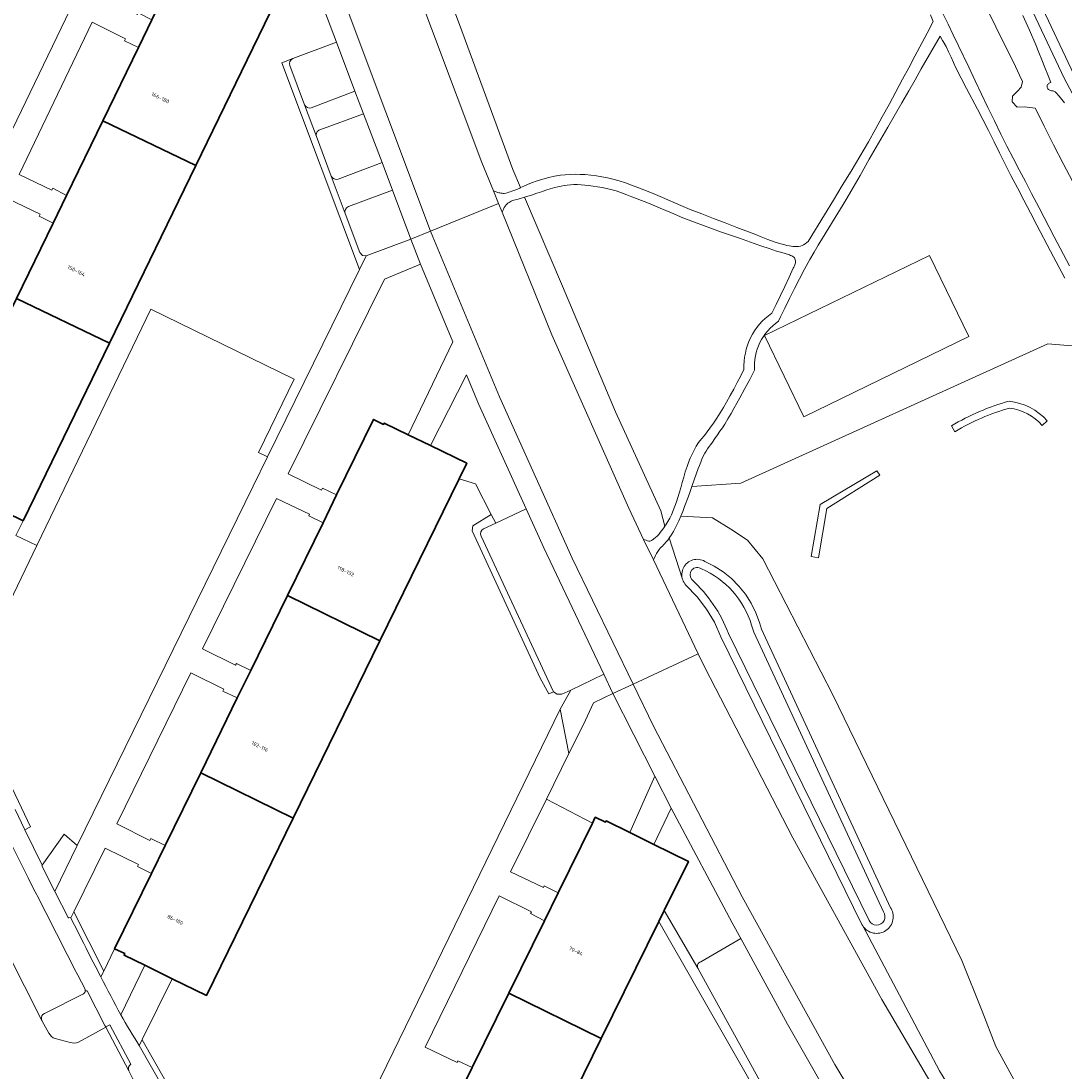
# Model space of a CAD drawing. Header units: metres. Extents: x 197700 to 204338, y 317132 to 325229.
# Tile 911 of 1056: x 203596 to 203696, y 319523 to 319624. Entities that reach past the tile are written whole.
import ezdxf
from ezdxf.enums import TextEntityAlignment as Align

# ---------------------------------------------------------------- set-up
doc = ezdxf.new("R2010")
doc.units = ezdxf.units.M
for name, color, linetype, lineweight in [('B-WE-GR-BEPLANTING_CULTUUR_BODEMBEDEKKER-GV', 90, 'Continuous', 18), ('B-WE-GR-BEPLANTING_CULTUUR_HEESTERS-GV', 90, 'Continuous', 18), ('B-WE-GR-GRAS-GV', 60, 'Continuous', 13), ('B-WE-OG-BEBOUWING-GV', 7, 'Continuous', 35), ('B-WE-OG-BEBOUWING-T18', 10, 'Continuous', 18), ('B-WE-OG-TERREIN_CULTUURSCHEIDING-GV', 7, 'Continuous', 18), ('B-WE-OG-WATER_GREPPEL-GV', 160, 'Continuous', 18), ('B-WE-OG-WATER_MEER-GV', 140, 'Continuous', 18), ('B-WE-OG-WATER_SLOOT-GV', 120, 'Continuous', 18), ('B-WE-VH-ONVERHARD-GV', 252, 'Continuous', 18), ('B-WE-VH-VERHARDING_ASFALT-GV', 252, 'Continuous', 18), ('B-WE-VH-VERHARDING_BETONSTRAATSTEEN-GV', 252, 'Continuous', 18), ('B-WE-VH-VERHARDING_OPEN-GV', 252, 'Continuous', 18), ('B-WE-VH-VERHARDING_TEGEL-GV', 252, 'Continuous', 18), ('B-WE-VH-VERHARDING_TEGEL_RUBBER-GV', 252, 'Continuous', 18)]:
    doc.layers.add(name, color=color, linetype=linetype, lineweight=lineweight)
doc.styles.add('NLCS-ISO-M200-T18', font='NLCS-ISO.ttf', dxfattribs={"height": 0.36})

msp = doc.modelspace()

# ---------------------------------------------------------------- linework, layer by layer
at = {"layer": 'B-WE-GR-BEPLANTING_CULTUUR_BODEMBEDEKKER-GV'}
for points in [[(203629.171, 319614.611), (203628.343, 319616.799), (203624.153, 319615.192)], [(203623.514, 319615.486), (203624.646, 319612.443)], [(203624.969, 319613.076), (203629.171, 319614.611)], [(203627.717, 319605.715), (203631.935, 319607.305), (203630.937, 319609.944), (203626.742, 319608.365)], [(203626.064, 319608.647), (203627.413, 319605.05)], [(203590.709, 319558.484), (203597.808, 319573.197), (203595.814, 319574.157), (203596.51, 319575.588), (203593.233, 319577.166), (203587.623, 319565.743), (203587.575, 319565.722), (203589.266, 319561.769)], [(203661.506, 319533.286), (203665.351, 319535.503), (203664.525, 319537.012), (203658.665, 319548.028), (203657.011, 319544.549), (203660.327, 319542.919), (203658.017, 319538.218), (203661.23, 319532.68)], [(203608.179, 319532.956), (203606.187, 319533.931), (203606.253, 319534.066), (203605.283, 319534.541), (203604.236, 319532.401), (203603.961, 319531.838)], [(203605.877, 319528.193), (203608.179, 319532.956)]]:
    msp.add_lwpolyline(points, dxfattribs=at)
for points in [[(203624.153, 319615.192, -0.4039317), (203623.514, 319615.486)], [(203624.646, 319612.443, -0.4247928), (203624.969, 319613.076)], [(203626.742, 319608.365, -0.3980728), (203626.064, 319608.647)], [(203627.413, 319605.05, -0.4035075), (203627.717, 319605.715)], [(203661.23, 319532.68, -0.4546599), (203661.506, 319533.286)], [(203603.961, 319531.838, 0.0029184), (203605.877, 319528.193)]]:
    msp.add_lwpolyline(points, format="xyb", dxfattribs=at)
for points in [[(203641.849, 319575.348), (203644.775, 319576.724), (203640.198, 319586.81), (203639.046, 319589.577), (203635.573, 319582.798), (203639.064, 319581.094), (203638.339, 319579.612), (203639.92, 319579.121), (203641.416, 319576.195)], [(203653.08, 319559.007), (203651.228, 319558.113), (203650.255, 319556.034), (203648.851, 319553.255), (203646.705, 319548.894), (203651.115, 319546.575), (203651.398, 319547.151), (203652.367, 319546.675), (203652.429, 319546.8), (203654.695, 319545.687), (203657.103, 319551.092)]]:
    msp.add_lwpolyline(points, close=True, dxfattribs=at)
at = {"layer": 'B-WE-GR-BEPLANTING_CULTUUR_HEESTERS-GV'}
for points in [[(203622.379, 319619.911), (203621.342, 319619.521), (203628.788, 319599.689), (203629.425, 319600.986), (203629.069, 319601.037), (203628.823, 319601.3), (203627.413, 319605.05), (203626.064, 319608.647)], [(203626.064, 319608.647), (203624.646, 319612.443), (203623.514, 319615.486), (203622.088, 319619.246)], [(203694.267, 319584.732), (203694.753, 319585.164)], [(203685.558, 319584.687), (203685.894, 319584.131)], [(203640.685, 319574.801), (203641.849, 319575.348), (203641.416, 319576.195), (203639.648, 319575.106), (203639.579, 319574.629), (203646.109, 319560.473), (203646.925, 319558.975), (203647.376, 319559.184), (203640.441, 319574.115)], [(203595.736, 319547.887), (203596.683, 319545.946), (203597.221, 319546.215), (203591.956, 319557.304), (203591.588, 319556.54)], [(203603.961, 319531.838), (203604.236, 319532.401), (203601.359, 319538.073), (203601.082, 319537.514)], [(203661.23, 319532.68), (203658.017, 319538.218), (203657.493, 319537.152), (203671.566, 319512.56), (203672.076, 319511.668)], [(203674.626, 319510.913), (203676.322, 319511.905), (203675.812, 319512.765), (203673.836, 319511.609), (203673.45, 319511.55), (203673.118, 319511.753), (203672.836, 319512.229), (203667.526, 319521.212), (203661.273, 319532.606), (203661.251, 319532.64), (203661.23, 319532.68)], [(203602.298, 319530.225), (203598.544, 319528.331)], [(203601.809, 319525.573), (203604.442, 319527.007), (203604.427, 319527.035), (203604.354, 319527.174), (203602.647, 319530.487), (203602.474, 319530.484)], [(203598.286, 319527.772), (203598.335, 319527.605), (203598.975, 319526.43)], [(203599.574, 319525.917), (203601.022, 319525.532)]]:
    msp.add_lwpolyline(points, dxfattribs=at)
for points in [[(203622.088, 319619.246, -0.4102706), (203622.379, 319619.911)], [(203691.09, 319587.051, 0.0702808), (203685.558, 319584.687)], [(203685.894, 319584.131, -0.068673), (203691.139, 319586.391)], [(203694.753, 319585.164, 0.1868095), (203691.09, 319587.051)], [(203691.139, 319586.391, -0.1809061), (203694.267, 319584.732)], [(203640.441, 319574.115, -0.4109392), (203640.685, 319574.801)], [(203601.082, 319537.514, 0.0044942), (203603.961, 319531.838)], [(203602.474, 319530.484, -0.2550966), (203602.298, 319530.225)], [(203598.544, 319528.331, 0.3566738), (203598.286, 319527.772)], [(203598.975, 319526.43, 0.175906), (203599.574, 319525.917)], [(203601.022, 319525.532, 0.1539282), (203601.809, 319525.573)]]:
    msp.add_lwpolyline(points, format="xyb", dxfattribs=at)
for points in [[(203672.089, 319572.169), (203672.798, 319572.042), (203673.623, 319576.747), (203678.683, 319579.974), (203678.403, 319580.386), (203672.973, 319577.135)], [(203607.653, 319525.261), (203617.375, 319508.193), (203617.811, 319508.438), (203607.92, 319525.802)]]:
    msp.add_lwpolyline(points, close=True, dxfattribs=at)
at = {"layer": 'B-WE-GR-GRAS-GV'}
for points in [[(203679.674, 319655.736), (203697.289, 319618.393), (203705.053, 319603.834), (203733.629, 319551.41), (203742.306, 319536.525), (203770.229, 319491.217), (203777.732, 319479.531), (203803.764, 319439.773), (203811.332, 319427.891), (203813.093, 319424.953), (203812.284, 319424.451), (203810.427, 319427.546), (203802.859, 319439.428), (203776.828, 319479.187), (203769.325, 319490.873), (203741.402, 319536.181), (203732.724, 319551.066), (203704.148, 319603.49), (203696.385, 319618.049), (203678.769, 319655.392)], [(203697.197, 319608.086), (203696.269, 319609.867), (203695.352, 319611.652), (203694.45, 319613.446), (203693.853, 319614.665), (203693.608, 319615.173), (203692.573, 319615.278), (203691.878, 319615.248), (203691.377, 319615.778), (203691.406, 319616.299), (203691.891, 319616.792), (203692.261, 319617.178), (203692.387, 319617.726), (203692.093, 319618.34), (203691.501, 319619.562), (203690.665, 319621.262), (203689.824, 319622.959), (203688.977, 319624.654)], [(203684.727, 319624.235), (203685.237, 319623.209), (203685.741, 319622.179), (203686.239, 319621.147), (203687.233, 319619.082), (203687.848, 319617.796), (203689.067, 319615.219), (203689.682, 319613.934), (203690.311, 319612.655), (203690.888, 319611.515), (203691.474, 319610.379), (203692.066, 319609.246), (203692.66, 319608.114), (203693.252, 319606.981), (203693.976, 319605.591), (203695.427, 319602.813), (203696.881, 319600.037)], [(203692.413, 319624.049), (203693.038, 319622.639), (203693.644, 319621.222), (203693.939, 319620.506), (203694.229, 319619.788), (203694.515, 319619.068), (203694.8, 319618.347), (203695.085, 319617.634), (203695.014, 319617.59), (203694.947, 319617.554), (203694.883, 319617.517), (203694.826, 319617.475), (203694.784, 319617.423), (203694.759, 319617.37), (203694.741, 319617.31), (203694.73, 319617.247), (203694.728, 319617.185), (203694.736, 319617.13), (203694.764, 319617.07), (203694.811, 319617.015), (203694.869, 319616.964), (203694.933, 319616.919), (203694.996, 319616.881), (203695.068, 319616.851), (203695.147, 319616.834), (203695.229, 319616.821), (203695.309, 319616.807), (203695.384, 319616.782), (203695.503, 319616.713), (203695.611, 319616.622), (203695.712, 319616.52), (203695.809, 319616.413), (203695.907, 319616.309), (203696.403, 319615.685)]]:
    msp.add_lwpolyline(points, dxfattribs=at)
at = {"layer": 'B-WE-OG-BEBOUWING-GV'}
for points in [[(203620.764, 319625.466), (203621.357, 319626.685), (203618.216, 319628.215), (203615.71, 319629.436), (203613.432, 319630.546), (203613.371, 319630.42), (203612.39, 319630.898), (203608.861, 319623.631), (203607.568, 319620.968), (203604.158, 319613.946), (203613.075, 319609.653)], [(203595.884, 319596.91), (203604.793, 319592.621), (203613.075, 319609.653), (203604.158, 319613.946), (203600.675, 319606.776), (203599.383, 319604.114)], [(203604.793, 319592.621), (203595.884, 319596.91), (203592.498, 319589.938), (203591.224, 319587.314), (203587.683, 319580.023), (203588.618, 319579.541), (203588.579, 319579.407), (203590.694, 319578.389), (203593.233, 319577.166), (203596.51, 319575.588)], [(203621.865, 319568.427), (203630.74, 319564.084), (203638.339, 319579.612), (203639.064, 319581.094), (203635.573, 319582.798), (203633.452, 319583.833), (203631.152, 319584.956), (203631.089, 319584.827), (203630.124, 319585.304), (203626.581, 319578.063), (203625.278, 319575.401)], [(203630.74, 319564.084), (203621.865, 319568.427), (203618.344, 319561.23), (203617.051, 319558.59), (203613.541, 319551.416), (203622.415, 319547.073)], [(203622.415, 319547.073), (203613.541, 319551.416), (203610.122, 319544.43), (203608.812, 319541.752), (203605.283, 319534.541), (203606.253, 319534.066), (203606.187, 319533.931), (203608.179, 319532.956), (203610.815, 319531.666), (203614.091, 319530.063)], [(203643.101, 319530.284), (203651.973, 319525.92), (203657.493, 319537.152), (203658.017, 319538.218), (203660.327, 319542.919), (203657.011, 319544.549), (203654.695, 319545.687), (203652.429, 319546.8), (203652.367, 319546.675), (203651.398, 319547.151), (203651.115, 319546.575), (203647.829, 319539.896), (203646.509, 319537.212)], [(203651.973, 319525.92), (203643.101, 319530.284), (203639.59, 319523.146), (203638.283, 319520.488), (203634.742, 319513.29), (203643.62, 319508.922)]]:
    msp.add_lwpolyline(points, close=True, dxfattribs=at)
at = {"layer": 'B-WE-OG-TERREIN_CULTUURSCHEIDING-GV'}
for points in [[(203602.169, 319712.025), (203640.517, 319609.956), (203641.625, 319607.229), (203641.729, 319607.191), (203641.935, 319607.113), (203642.039, 319607.078), (203642.145, 319607.05), (203642.246, 319607.028), (203642.349, 319607.01), (203642.453, 319606.996), (203642.556, 319606.988), (203642.658, 319606.988), (203642.807, 319607.006), (203642.954, 319607.044), (203643.1, 319607.094), (203643.245, 319607.148), (203643.39, 319607.199), (203643.775, 319607.34), (203644.153, 319607.502), (203644.23, 319607.537), (203643.49, 319609.27), (203638.383, 319623.186), (203628.875, 319648.325)], [(203583.55, 319588.456), (203604.413, 319631.699), (203601.178, 319633.26), (203609.591, 319650.698), (203602.544, 319669.456), (203595.819, 319655.766)], [(203628.875, 319648.325), (203638.383, 319623.186), (203643.49, 319609.27), (203644.23, 319607.537)], [(203688.977, 319624.654), (203689.824, 319622.959), (203690.665, 319621.262), (203691.501, 319619.562), (203692.093, 319618.34), (203692.387, 319617.726), (203692.261, 319617.178), (203691.891, 319616.792), (203691.406, 319616.299), (203691.377, 319615.778), (203691.878, 319615.248), (203692.573, 319615.278), (203693.608, 319615.173), (203693.853, 319614.665), (203694.45, 319613.446), (203695.352, 319611.652), (203696.269, 319609.867), (203697.197, 319608.086)], [(203644.23, 319607.537), (203644.528, 319607.673), (203644.904, 319607.84), (203645.286, 319607.989), (203645.828, 319608.175), (203646.376, 319608.349), (203646.929, 319608.503), (203647.487, 319608.631), (203648.049, 319608.725), (203648.521, 319608.776), (203648.997, 319608.805), (203649.476, 319608.814), (203649.954, 319608.807), (203650.429, 319608.784), (203650.965, 319608.739), (203651.501, 319608.671), (203652.035, 319608.582), (203652.565, 319608.476), (203653.09, 319608.354), (203653.692, 319608.185), (203654.286, 319607.986), (203654.875, 319607.768), (203655.461, 319607.54), (203656.047, 319607.315), (203656.946, 319606.961), (203657.838, 319606.589), (203659.614, 319605.826), (203660.507, 319605.456), (203661.619, 319605.013), (203662.735, 319604.579), (203663.853, 319604.15), (203664.972, 319603.726), (203666.093, 319603.305), (203666.708, 319603.065), (203667.322, 319602.818), (203667.937, 319602.576), (203668.558, 319602.353), (203669.188, 319602.162), (203669.584, 319602.051), (203669.783, 319601.999), (203669.983, 319601.955), (203670.184, 319601.924), (203670.361, 319601.903), (203670.541, 319601.886), (203670.721, 319601.877), (203670.897, 319601.885), (203671.066, 319601.915), (203671.226, 319601.974), (203671.38, 319602.059), (203671.529, 319602.158), (203671.678, 319602.261), (203671.829, 319602.356), (203673.388, 319604.944), (203674.234, 319606.341), (203675.085, 319607.736), (203675.932, 319609.132), (203676.77, 319610.534), (203677.592, 319611.945), (203678.265, 319613.133), (203678.927, 319614.328), (203679.582, 319615.526), (203680.233, 319616.727), (203680.881, 319617.929), (203681.472, 319619.032), (203682.059, 319620.138), (203683.226, 319622.352), (203683.811, 319623.459), (203683.538, 319624.118)], [(203696.403, 319615.685), (203695.907, 319616.309), (203695.809, 319616.413), (203695.712, 319616.52), (203695.611, 319616.622), (203695.503, 319616.713), (203695.384, 319616.782), (203695.309, 319616.807), (203695.229, 319616.821), (203695.147, 319616.834), (203695.068, 319616.851), (203694.996, 319616.881), (203694.933, 319616.919), (203694.869, 319616.964), (203694.811, 319617.015), (203694.764, 319617.07), (203694.736, 319617.13), (203694.728, 319617.185), (203694.73, 319617.247), (203694.741, 319617.31), (203694.759, 319617.37), (203694.784, 319617.423), (203694.826, 319617.475), (203694.883, 319617.517), (203694.947, 319617.554), (203695.014, 319617.59), (203695.085, 319617.634), (203694.8, 319618.347), (203694.515, 319619.068), (203694.229, 319619.788), (203693.939, 319620.506), (203693.644, 319621.222), (203693.038, 319622.639), (203692.413, 319624.049)], [(203696.444, 319598.867), (203695.077, 319601.447), (203693.767, 319603.933), (203693.139, 319605.127), (203692.512, 319606.322), (203691.889, 319607.518), (203691.27, 319608.717), (203690.725, 319609.788), (203690.185, 319610.861), (203689.647, 319611.935), (203689.108, 319613.008), (203688.563, 319614.079), (203688.048, 319615.07), (203687.004, 319617.045), (203686.488, 319618.036), (203685.986, 319619.033), (203685.748, 319619.541), (203685.52, 319620.055), (203685.29, 319620.567), (203685.046, 319621.072), (203684.776, 319621.562), (203684.716, 319621.661), (203684.468, 319622.055), (203682.67, 319618.917), (203682.07, 319617.871), (203681.469, 319616.826), (203680.798, 319615.665), (203679.45, 319613.347), (203678.777, 319612.187), (203678.109, 319611.025), (203677.672, 319610.254), (203676.805, 319608.707), (203676.367, 319607.936), (203675.921, 319607.17), (203675.547, 319606.546), (203675.168, 319605.925), (203674.404, 319604.686), (203673.196, 319602.704), (203672.784, 319602.023), (203672.377, 319601.338), (203671.981, 319600.647), (203671.474, 319599.725), (203670.983, 319598.794), (203670.504, 319597.857), (203670.032, 319596.916), (203669.564, 319595.973), (203669.158, 319595.139), (203668.96, 319594.72)], [(203668.319, 319595.492), (203668.735, 319596.34), (203669.165, 319597.203), (203669.59, 319598.069), (203670.001, 319598.941), (203670.391, 319599.823), (203670.44, 319599.925), (203670.494, 319600.026), (203670.545, 319600.128), (203670.585, 319600.231), (203670.605, 319600.336), (203670.607, 319600.429), (203670.598, 319600.526), (203670.58, 319600.622), (203670.551, 319600.713), (203670.511, 319600.792), (203670.441, 319600.87), (203670.348, 319600.931), (203670.242, 319600.984), (203670.133, 319601.035), (203670.031, 319601.09), (203669.28, 319601.309), (203668.78, 319601.458), (203668.067, 319601.686), (203667.357, 319601.926), (203666.65, 319602.175), (203665.238, 319602.676), (203663.501, 319603.28), (203662.633, 319603.585), (203661.768, 319603.897), (203660.906, 319604.217), (203659.801, 319604.655), (203658.705, 319605.115), (203657.611, 319605.582), (203656.514, 319606.039), (203655.407, 319606.471), (203654.909, 319606.662), (203654.411, 319606.855), (203653.912, 319607.043), (203653.408, 319607.215), (203652.898, 319607.362), (203652.474, 319607.463), (203652.046, 319607.55), (203651.616, 319607.625), (203651.183, 319607.688), (203650.75, 319607.738), (203650.402, 319607.773), (203650.052, 319607.803), (203649.701, 319607.823), (203649.352, 319607.828), (203649.004, 319607.813), (203648.704, 319607.781), (203648.405, 319607.733), (203648.107, 319607.674), (203647.81, 319607.608), (203647.515, 319607.539), (203647.081, 319607.424), (203646.651, 319607.291), (203646.223, 319607.147), (203645.796, 319607.001), (203645.368, 319606.862), (203644.617, 319606.629)], [(203644.617, 319606.629), (203648.263, 319598.091), (203653.33, 319586.024), (203657.669, 319576.549), (203658.072, 319575.055), (203658.172, 319575.207), (203658.358, 319575.523), (203658.531, 319575.845), (203658.694, 319576.17), (203658.872, 319576.566), (203659.028, 319576.973), (203659.17, 319577.387), (203659.44, 319578.219), (203659.597, 319578.731), (203659.738, 319579.248), (203659.876, 319579.766), (203660.026, 319580.28), (203660.199, 319580.785), (203660.352, 319581.183), (203660.511, 319581.579), (203660.681, 319581.971), (203660.867, 319582.354), (203661.072, 319582.725), (203661.311, 319583.085), (203661.577, 319583.43), (203661.856, 319583.766), (203662.134, 319584.104), (203662.397, 319584.451), (203662.733, 319584.941), (203663.057, 319585.44), (203663.371, 319585.945), (203663.679, 319586.455), (203663.981, 319586.967), (203664.336, 319587.587), (203664.679, 319588.214), (203665.014, 319588.845), (203665.345, 319589.479), (203665.661, 319590.087)], [(203618.564, 319578.898), (203619.952, 319581.709), (203619.088, 319582.143), (203622.525, 319589.175), (203608.756, 319595.887), (203597.808, 319573.197), (203590.709, 319558.484)], [(203699.456, 319592.169), (203694.818, 319592.544), (203665.368, 319579.194), (203660.658, 319578.862), (203660.501, 319578.399), (203660.303, 319577.85), (203659.962, 319576.939), (203659.787, 319576.485), (203659.603, 319576.035), (203659.599, 319576.027), (203662.631, 319575.856), (203664.384, 319574.786), (203666.006, 319573.73), (203667.46, 319571.933), (203674.17, 319558.893), (203686.573, 319533.411), (203688.494, 319528.55), (203689.82, 319525.169), (203691.916, 319521.276), (203702.042, 319504.433)], [(203660.658, 319578.862), (203665.368, 319579.194), (203694.818, 319592.544), (203699.456, 319592.169)], [(203666.666, 319590.017), (203666.207, 319589.136), (203665.74, 319588.259), (203665.264, 319587.388), (203664.701, 319586.368), (203664.415, 319585.861), (203664.121, 319585.358), (203663.815, 319584.863), (203663.584, 319584.511), (203663.346, 319584.164), (203663.105, 319583.819), (203662.863, 319583.475), (203662.624, 319583.128), (203662.476, 319582.915), (203662.325, 319582.704), (203662.175, 319582.492), (203662.032, 319582.276), (203661.9, 319582.055), (203661.756, 319581.775), (203661.627, 319581.486), (203661.507, 319581.193), (203661.392, 319580.897), (203661.276, 319580.602), (203661.068, 319580.057), (203660.876, 319579.506), (203660.689, 319578.952), (203660.658, 319578.862)], [(203694.753, 319585.164), (203694.267, 319584.732)], [(203685.894, 319584.131), (203685.558, 319584.687)], [(203591.588, 319556.54), (203591.956, 319557.304), (203597.221, 319546.215), (203596.683, 319545.946), (203598.346, 319542.54), (203600.46, 319545.511), (203601.708, 319544.424), (203618.564, 319578.898)], [(203691.916, 319521.276), (203689.82, 319525.169), (203688.494, 319528.55), (203686.573, 319533.411), (203674.17, 319558.893), (203667.46, 319571.933), (203666.006, 319573.73), (203664.384, 319574.786), (203662.631, 319575.856), (203659.599, 319576.027), (203659.407, 319575.591), (203659.165, 319575.061), (203659.038, 319574.798), (203658.902, 319574.541), (203658.753, 319574.293), (203658.624, 319574.103), (203658.498, 319573.933), (203659.76, 319569.993), (203659.738, 319570.065), (203659.711, 319570.212), (203659.699, 319570.361), (203659.701, 319570.51), (203659.719, 319570.658), (203659.752, 319570.804), (203659.799, 319570.946), (203659.86, 319571.083), (203659.935, 319571.212), (203660.022, 319571.333), (203660.121, 319571.445), (203660.231, 319571.547), (203660.351, 319571.636), (203660.479, 319571.713), (203660.614, 319571.777), (203660.755, 319571.827), (203660.9, 319571.862), (203661.048, 319571.883), (203661.198, 319571.888), (203661.347, 319571.879), (203661.494, 319571.854), (203661.639, 319571.815), (203661.778, 319571.761), (203661.911, 319571.693), (203661.969, 319571.657), (203662.803, 319571.239), (203663.658, 319570.688), (203664.449, 319570.048), (203665.166, 319569.327), (203665.801, 319568.532), (203666.347, 319567.673), (203666.797, 319566.761), (203667.135, 319565.834), (203667.352, 319565.18), (203679.728, 319538.447), (203679.763, 319538.392), (203679.835, 319538.251), (203679.892, 319538.103), (203679.935, 319537.95), (203679.962, 319537.794), (203679.973, 319537.636), (203679.969, 319537.477), (203679.949, 319537.32), (203679.913, 319537.166), (203679.862, 319537.016), (203679.796, 319536.871), (203679.716, 319536.734), (203679.623, 319536.606), (203679.518, 319536.488), (203679.401, 319536.38), (203679.275, 319536.285), (203679.139, 319536.203), (203678.996, 319536.135), (203678.847, 319536.081), (203678.693, 319536.043), (203678.536, 319536.02), (203678.377, 319536.013), (203678.219, 319536.021), (203678.063, 319536.046), (203677.909, 319536.086), (203677.76, 319536.141), (203677.618, 319536.21), (203677.483, 319536.294), (203677.357, 319536.39), (203677.242, 319536.498), (203677.137, 319536.618), (203677.046, 319536.747), (203684.4, 319522.841), (203694.372, 319506.523)], [(203694.372, 319506.523), (203684.4, 319522.841), (203677.046, 319536.747), (203676.975, 319536.872), (203663.453, 319564.442), (203662.822, 319565.847), (203662.063, 319567.12), (203661.163, 319568.297), (203660.08, 319569.418), (203659.99, 319569.526), (203659.907, 319569.651), (203659.837, 319569.783), (203659.781, 319569.921), (203659.76, 319569.993), (203658.498, 319573.933), (203658.487, 319573.918), (203658.345, 319573.737), (203658.197, 319573.56), (203658.047, 319573.386), (203657.942, 319573.274), (203657.833, 319573.165), (203657.723, 319573.057), (203657.617, 319572.946), (203657.519, 319572.829), (203657.391, 319572.643), (203657.279, 319572.446), (203657.175, 319572.243), (203657.074, 319572.038), (203656.968, 319571.836), (203661.263, 319562.83), (203661.921, 319561.451), (203670.356, 319545.165), (203678.87, 319529.663), (203687.97, 319514.227)], [(203657.493, 319537.152), (203651.973, 319525.92), (203643.62, 319508.922), (203635.267, 319491.923), (203631.97, 319493.545), (203629.62, 319488.69), (203630.6, 319487.306), (203630.443, 319487.188), (203633.153, 319483.316), (203632.934, 319483.153), (203645.566, 319464.891), (203645.677, 319465.061), (203653.032, 319475.057), (203659.613, 319483.232), (203665.365, 319490.022), (203672.199, 319497.767), (203672.957, 319498.642), (203676.071, 319502.233), (203681.068, 319507.282), (203681.476, 319507.569), (203680.246, 319509.602), (203678.383, 319508.429), (203676.322, 319511.905), (203674.626, 319510.913)], [(203672.076, 319511.668), (203671.566, 319512.56), (203657.493, 319537.152)]]:
    msp.add_lwpolyline(points, dxfattribs=at)
for points in [[(203619.952, 319581.709), (203628.788, 319599.689), (203621.342, 319619.521), (203622.379, 319619.911), (203626.57, 319621.485), (203624.483, 319627.001), (203620.764, 319625.466), (203613.075, 319609.653), (203604.793, 319592.621), (203596.51, 319575.588), (203595.814, 319574.157), (203597.808, 319573.197), (203608.756, 319595.887), (203622.525, 319589.175), (203619.088, 319582.143)], [(203600.675, 319606.776), (203604.158, 319613.946), (203607.568, 319620.968), (203606.238, 319621.619), (203606.328, 319621.802), (203603.13, 319623.409), (203596.142, 319608.802), (203599.27, 319607.299), (203599.364, 319607.491)], [(203595.884, 319596.91), (203599.383, 319604.114), (203598.045, 319604.792), (203598.138, 319604.982), (203595.023, 319606.486), (203588.01, 319591.964), (203591.104, 319590.467), (203591.178, 319590.617), (203592.498, 319589.938)], [(203658.072, 319575.055), (203657.669, 319576.549), (203653.33, 319586.024), (203648.263, 319598.091), (203644.617, 319606.629), (203644.012, 319606.444), (203643.873, 319606.407), (203643.593, 319606.338), (203643.457, 319606.295), (203643.328, 319606.239), (203643.222, 319606.18), (203643.119, 319606.113), (203643.02, 319606.04), (203642.926, 319605.961), (203642.841, 319605.876), (203642.746, 319605.754), (203642.666, 319605.618), (203642.595, 319605.475), (203642.527, 319605.33), (203642.454, 319605.188), (203647.24, 319593.411), (203654.603, 319576.796), (203656.031, 319573.802), (203656.154, 319573.76), (203656.279, 319573.709), (203656.402, 319573.663), (203656.524, 319573.634), (203656.642, 319573.637), (203656.72, 319573.661), (203656.797, 319573.697), (203656.872, 319573.743), (203656.946, 319573.792), (203657.018, 319573.841), (203657.186, 319573.97), (203657.34, 319574.118), (203657.483, 319574.279), (203657.62, 319574.446), (203657.754, 319574.613), (203657.972, 319574.903)], [(203634.64, 319600.181), (203631.162, 319598.754), (203621.937, 319580.085), (203625.126, 319578.525), (203625.221, 319578.719), (203626.581, 319578.063), (203630.124, 319585.304), (203631.089, 319584.827), (203631.152, 319584.956), (203633.452, 319583.833), (203637.726, 319592.743)], [(203667.615, 319593.352), (203683.458, 319601.043), (203687.24, 319593.253), (203671.397, 319585.562)], [(203672.089, 319572.169), (203672.973, 319577.135), (203678.403, 319580.386), (203678.683, 319579.974), (203673.623, 319576.747), (203672.798, 319572.042)], [(203649.036, 319559.352), (203648.188, 319558.947), (203647.745, 319558.939), (203647.376, 319559.184), (203646.925, 319558.975), (203646.109, 319560.473), (203639.579, 319574.629), (203639.648, 319575.106), (203641.416, 319576.195), (203639.92, 319579.121), (203638.339, 319579.612), (203630.74, 319564.084), (203622.415, 319547.073), (203614.091, 319530.063), (203610.815, 319531.666), (203607.963, 319525.889), (203607.92, 319525.802), (203617.811, 319508.438), (203618.139, 319508.623), (203618.987, 319507.387), (203621.934, 319509.195), (203622.367, 319509.466), (203623.679, 319507.552), (203648.023, 319557.519)], [(203625.278, 319575.401), (203623.908, 319576.054), (203623.988, 319576.217), (203620.799, 319577.715), (203613.727, 319563.287), (203616.894, 319561.727), (203616.973, 319561.887), (203618.344, 319561.23), (203621.865, 319568.427)], [(203617.051, 319558.59), (203615.663, 319559.247), (203615.751, 319559.424), (203612.61, 319560.984), (203605.506, 319546.508), (203608.673, 319544.914), (203608.769, 319545.115), (203610.122, 319544.43), (203613.541, 319551.416)], [(203651.115, 319546.575), (203646.705, 319548.894), (203643.272, 319541.916), (203646.412, 319540.403), (203646.49, 319540.56), (203647.829, 319539.896)], [(203605.283, 319534.541), (203608.812, 319541.752), (203607.48, 319542.419), (203607.574, 319542.616), (203604.387, 319544.185), (203601.359, 319538.073), (203604.236, 319532.401)], [(203643.101, 319530.284), (203646.509, 319537.212), (203645.179, 319537.916), (203645.265, 319538.09), (203642.162, 319539.606), (203635.074, 319525.11), (203638.152, 319523.632), (203638.225, 319523.786), (203639.59, 319523.146)]]:
    msp.add_lwpolyline(points, close=True, dxfattribs=at)
for points in [[(203665.661, 319590.087, -0.2565326), (203668.319, 319595.492)], [(203668.96, 319594.72, 0.2662474), (203666.666, 319590.017)], [(203685.558, 319584.687, -0.0702808), (203691.09, 319587.051)], [(203691.139, 319586.391, 0.068673), (203685.894, 319584.131)], [(203691.09, 319587.051, -0.1868095), (203694.753, 319585.164)], [(203694.267, 319584.732, 0.1809061), (203691.139, 319586.391)]]:
    msp.add_lwpolyline(points, format="xyb", dxfattribs=at)
at = {"layer": 'B-WE-OG-WATER_GREPPEL-GV'}
msp.add_lwpolyline([(203678.769, 319655.392), (203696.385, 319618.049), (203704.148, 319603.49), (203732.724, 319551.066), (203741.402, 319536.181), (203769.325, 319490.873), (203776.828, 319479.187), (203802.859, 319439.428), (203810.427, 319427.546), (203812.284, 319424.451), (203813.093, 319424.953), (203811.332, 319427.891), (203803.764, 319439.773), (203777.732, 319479.531), (203770.229, 319491.217), (203742.306, 319536.525), (203733.629, 319551.41), (203705.053, 319603.834), (203697.289, 319618.393), (203679.674, 319655.736)], dxfattribs=at)
at = {"layer": 'B-WE-OG-WATER_MEER-GV'}
for points in [[(203661.579, 319570.971, 0.9003069), (203660.667, 319569.943)], [(203666.391, 319565.575, 0.2196638), (203661.579, 319570.971)], [(203660.667, 319569.943, -0.1160427), (203664.166, 319564.776)], [(203677.671, 319537.24, 1.079305), (203679.036, 319538.067)]]:
    msp.add_lwpolyline(points, format="xyb", dxfattribs=at)
for points in [[(203679.036, 319538.067), (203666.619, 319564.889), (203666.391, 319565.575)], [(203664.166, 319564.776), (203677.671, 319537.24)]]:
    msp.add_lwpolyline(points, dxfattribs=at)
at = {"layer": 'B-WE-OG-WATER_SLOOT-GV'}
msp.add_lwpolyline([(203659.76, 319569.993), (203659.781, 319569.921), (203659.837, 319569.783), (203659.907, 319569.651), (203659.99, 319569.526), (203660.08, 319569.418), (203661.163, 319568.297), (203662.063, 319567.12), (203662.822, 319565.847), (203663.453, 319564.442), (203676.975, 319536.872), (203677.046, 319536.747), (203677.137, 319536.618), (203677.242, 319536.498), (203677.357, 319536.39), (203677.483, 319536.294), (203677.618, 319536.21), (203677.76, 319536.141), (203677.909, 319536.086), (203678.063, 319536.046), (203678.219, 319536.021), (203678.377, 319536.013), (203678.536, 319536.02), (203678.693, 319536.043), (203678.847, 319536.081), (203678.996, 319536.135), (203679.139, 319536.203), (203679.275, 319536.285), (203679.401, 319536.38), (203679.518, 319536.488), (203679.623, 319536.606), (203679.716, 319536.734), (203679.796, 319536.871), (203679.862, 319537.016), (203679.913, 319537.166), (203679.949, 319537.32), (203679.969, 319537.477), (203679.973, 319537.636), (203679.962, 319537.794), (203679.935, 319537.95), (203679.892, 319538.103), (203679.835, 319538.251), (203679.763, 319538.392), (203679.728, 319538.447), (203667.352, 319565.18), (203667.135, 319565.834), (203666.797, 319566.761), (203666.347, 319567.673), (203665.801, 319568.532), (203665.166, 319569.327), (203664.449, 319570.048), (203663.658, 319570.688), (203662.803, 319571.239), (203661.969, 319571.657), (203661.911, 319571.693), (203661.778, 319571.761), (203661.639, 319571.815), (203661.494, 319571.854), (203661.347, 319571.879), (203661.198, 319571.888), (203661.048, 319571.883), (203660.9, 319571.862), (203660.755, 319571.827), (203660.614, 319571.777), (203660.479, 319571.713), (203660.351, 319571.636), (203660.231, 319571.547), (203660.121, 319571.445), (203660.022, 319571.333), (203659.935, 319571.212), (203659.86, 319571.083), (203659.799, 319570.946), (203659.752, 319570.804), (203659.719, 319570.658), (203659.701, 319570.51), (203659.699, 319570.361), (203659.711, 319570.212), (203659.738, 319570.065)], close=True, dxfattribs=at)
for points in [[(203660.667, 319569.943, -0.9003069), (203661.579, 319570.971)], [(203661.579, 319570.971, -0.2196638), (203666.391, 319565.575)], [(203664.166, 319564.776, 0.1160427), (203660.667, 319569.943)], [(203679.036, 319538.067, -1.079305), (203677.671, 319537.24)]]:
    msp.add_lwpolyline(points, format="xyb", dxfattribs=at)
for points in [[(203666.391, 319565.575), (203666.619, 319564.889), (203679.036, 319538.067)], [(203677.671, 319537.24), (203664.166, 319564.776)]]:
    msp.add_lwpolyline(points, dxfattribs=at)
at = {"layer": 'B-WE-VH-ONVERHARD-GV'}
for points in [[(203683.538, 319624.118), (203683.811, 319623.459), (203683.226, 319622.352), (203682.059, 319620.138), (203681.472, 319619.032), (203680.881, 319617.929), (203680.233, 319616.727), (203679.582, 319615.526), (203678.927, 319614.328), (203678.265, 319613.133), (203677.592, 319611.945), (203676.77, 319610.534), (203675.932, 319609.132), (203675.085, 319607.736), (203674.234, 319606.341), (203673.388, 319604.944), (203671.829, 319602.356), (203671.678, 319602.261), (203671.529, 319602.158), (203671.38, 319602.059), (203671.226, 319601.974), (203671.066, 319601.915), (203670.897, 319601.885), (203670.721, 319601.877), (203670.541, 319601.886), (203670.361, 319601.903), (203670.184, 319601.924), (203669.983, 319601.955), (203669.783, 319601.999), (203669.584, 319602.051), (203669.188, 319602.162), (203668.558, 319602.353), (203667.937, 319602.576), (203667.322, 319602.818), (203666.708, 319603.065), (203666.093, 319603.305), (203664.972, 319603.726), (203663.853, 319604.15), (203662.735, 319604.579), (203661.619, 319605.013), (203660.507, 319605.456), (203659.614, 319605.826), (203657.838, 319606.589), (203656.946, 319606.961), (203656.047, 319607.315), (203655.461, 319607.54), (203654.875, 319607.768), (203654.286, 319607.986), (203653.692, 319608.185), (203653.09, 319608.354), (203652.565, 319608.476), (203652.035, 319608.582), (203651.501, 319608.671), (203650.965, 319608.739), (203650.429, 319608.784), (203649.954, 319608.807), (203649.476, 319608.814), (203648.997, 319608.805), (203648.521, 319608.776), (203648.049, 319608.725), (203647.487, 319608.631), (203646.929, 319608.503), (203646.376, 319608.349), (203645.828, 319608.175), (203645.286, 319607.989), (203644.904, 319607.84), (203644.528, 319607.673), (203644.23, 319607.537), (203644.153, 319607.502), (203643.775, 319607.34), (203643.39, 319607.199), (203643.245, 319607.148), (203643.1, 319607.094), (203642.954, 319607.044), (203642.807, 319607.006), (203642.658, 319606.988), (203642.556, 319606.988), (203642.453, 319606.996), (203642.349, 319607.01), (203642.246, 319607.028), (203642.145, 319607.05), (203642.039, 319607.078), (203641.935, 319607.113), (203641.729, 319607.191), (203641.625, 319607.229), (203642.115, 319606.023), (203642.454, 319605.188), (203642.527, 319605.33), (203642.595, 319605.475), (203642.666, 319605.618), (203642.746, 319605.754), (203642.841, 319605.876), (203642.926, 319605.961), (203643.02, 319606.04), (203643.119, 319606.113), (203643.222, 319606.18), (203643.328, 319606.239), (203643.457, 319606.295), (203643.593, 319606.338), (203643.873, 319606.407), (203644.012, 319606.444), (203644.617, 319606.629), (203645.368, 319606.862), (203645.796, 319607.001), (203646.223, 319607.147), (203646.651, 319607.291), (203647.081, 319607.424), (203647.515, 319607.539), (203647.81, 319607.608), (203648.107, 319607.674), (203648.405, 319607.733), (203648.704, 319607.781), (203649.004, 319607.813), (203649.352, 319607.828), (203649.701, 319607.823), (203650.052, 319607.803), (203650.402, 319607.773), (203650.75, 319607.738), (203651.183, 319607.688), (203651.616, 319607.625), (203652.046, 319607.55), (203652.474, 319607.463), (203652.898, 319607.362), (203653.408, 319607.215), (203653.912, 319607.043), (203654.411, 319606.855), (203654.909, 319606.662), (203655.407, 319606.471), (203656.514, 319606.039), (203657.611, 319605.582), (203658.705, 319605.115), (203659.801, 319604.655), (203660.906, 319604.217), (203661.768, 319603.897), (203662.633, 319603.585), (203663.501, 319603.28), (203665.238, 319602.676), (203666.65, 319602.175), (203667.357, 319601.926), (203668.067, 319601.686), (203668.78, 319601.458), (203669.28, 319601.309), (203670.031, 319601.09), (203670.133, 319601.035), (203670.242, 319600.984), (203670.348, 319600.931), (203670.441, 319600.87), (203670.511, 319600.792), (203670.551, 319600.713), (203670.58, 319600.622), (203670.598, 319600.526), (203670.607, 319600.429), (203670.605, 319600.336), (203670.585, 319600.231), (203670.545, 319600.128), (203670.494, 319600.026), (203670.44, 319599.925), (203670.391, 319599.823), (203670.001, 319598.941), (203669.59, 319598.069), (203669.165, 319597.203), (203668.735, 319596.34), (203668.319, 319595.492)], [(203696.881, 319600.037), (203695.427, 319602.813), (203693.976, 319605.591), (203693.252, 319606.981), (203692.66, 319608.114), (203692.066, 319609.246), (203691.474, 319610.379), (203690.888, 319611.515), (203690.311, 319612.655), (203689.682, 319613.934), (203689.067, 319615.219), (203687.848, 319617.796), (203687.233, 319619.082), (203686.239, 319621.147), (203685.741, 319622.179), (203685.237, 319623.209), (203684.727, 319624.235)], [(203668.96, 319594.72), (203669.158, 319595.139), (203669.564, 319595.973), (203670.032, 319596.916), (203670.504, 319597.857), (203670.983, 319598.794), (203671.474, 319599.725), (203671.981, 319600.647), (203672.377, 319601.338), (203672.784, 319602.023), (203673.196, 319602.704), (203674.404, 319604.686), (203675.168, 319605.925), (203675.547, 319606.546), (203675.921, 319607.17), (203676.367, 319607.936), (203676.805, 319608.707), (203677.672, 319610.254), (203678.109, 319611.025), (203678.777, 319612.187), (203679.45, 319613.347), (203680.798, 319615.665), (203681.469, 319616.826), (203682.07, 319617.871), (203682.67, 319618.917), (203684.468, 319622.055), (203684.716, 319621.661), (203684.776, 319621.562), (203685.046, 319621.072), (203685.29, 319620.567), (203685.52, 319620.055), (203685.748, 319619.541), (203685.986, 319619.033), (203686.488, 319618.036), (203687.004, 319617.045), (203688.048, 319615.07), (203688.563, 319614.079), (203689.108, 319613.008), (203689.647, 319611.935), (203690.185, 319610.861), (203690.725, 319609.788), (203691.27, 319608.717), (203691.889, 319607.518), (203692.512, 319606.322), (203693.139, 319605.127), (203693.767, 319603.933), (203695.077, 319601.447), (203696.444, 319598.867)], [(203665.661, 319590.087), (203665.345, 319589.479), (203665.014, 319588.845), (203664.679, 319588.214), (203664.336, 319587.587), (203663.981, 319586.967), (203663.679, 319586.455), (203663.371, 319585.945), (203663.057, 319585.44), (203662.733, 319584.941), (203662.397, 319584.451), (203662.134, 319584.104), (203661.856, 319583.766), (203661.577, 319583.43), (203661.311, 319583.085), (203661.072, 319582.725), (203660.867, 319582.354), (203660.681, 319581.971), (203660.511, 319581.579), (203660.352, 319581.183), (203660.199, 319580.785), (203660.026, 319580.28), (203659.876, 319579.766), (203659.738, 319579.248), (203659.597, 319578.731), (203659.44, 319578.219), (203659.17, 319577.387), (203659.028, 319576.973), (203658.872, 319576.566), (203658.694, 319576.17), (203658.531, 319575.845), (203658.358, 319575.523), (203658.172, 319575.207), (203658.072, 319575.055), (203657.972, 319574.903), (203657.754, 319574.613), (203657.62, 319574.446), (203657.483, 319574.279), (203657.34, 319574.118), (203657.186, 319573.97), (203657.018, 319573.841), (203656.946, 319573.792), (203656.872, 319573.743), (203656.797, 319573.697), (203656.72, 319573.661), (203656.642, 319573.637), (203656.524, 319573.634), (203656.402, 319573.663), (203656.279, 319573.709), (203656.154, 319573.76), (203656.031, 319573.802), (203656.968, 319571.836), (203657.074, 319572.038), (203657.175, 319572.243), (203657.279, 319572.446), (203657.391, 319572.643), (203657.519, 319572.829), (203657.617, 319572.946), (203657.723, 319573.057), (203657.833, 319573.165), (203657.942, 319573.274), (203658.047, 319573.386), (203658.197, 319573.56), (203658.345, 319573.737), (203658.487, 319573.918), (203658.498, 319573.933), (203658.624, 319574.103), (203658.753, 319574.293), (203658.902, 319574.541), (203659.038, 319574.798), (203659.165, 319575.061), (203659.407, 319575.591), (203659.599, 319576.027), (203659.603, 319576.035), (203659.787, 319576.485), (203659.962, 319576.939), (203660.303, 319577.85), (203660.501, 319578.399), (203660.658, 319578.862), (203660.689, 319578.952), (203660.876, 319579.506), (203661.068, 319580.057), (203661.276, 319580.602), (203661.392, 319580.897), (203661.507, 319581.193), (203661.627, 319581.486), (203661.756, 319581.775), (203661.9, 319582.055), (203662.032, 319582.276), (203662.175, 319582.492), (203662.325, 319582.704), (203662.476, 319582.915), (203662.624, 319583.128), (203662.863, 319583.475), (203663.105, 319583.819), (203663.346, 319584.164), (203663.584, 319584.511), (203663.815, 319584.863), (203664.121, 319585.358), (203664.415, 319585.861), (203664.701, 319586.368), (203665.264, 319587.388), (203665.74, 319588.259), (203666.207, 319589.136), (203666.666, 319590.017)]]:
    msp.add_lwpolyline(points, dxfattribs=at)
for points in [[(203668.319, 319595.492, 0.2565326), (203665.661, 319590.087)], [(203666.666, 319590.017, -0.2662474), (203668.96, 319594.72)]]:
    msp.add_lwpolyline(points, format="xyb", dxfattribs=at)
at = {"layer": 'B-WE-VH-VERHARDING_ASFALT-GV'}
for points in [[(203642.115, 319606.023), (203641.625, 319607.229), (203640.517, 319609.956), (203602.169, 319712.025), (203601.518, 319713.756), (203595.886, 319728.743)], [(203590.23, 319724.131), (203592.716, 319717.544), (203635.603, 319603.376), (203642.115, 319606.023)]]:
    msp.add_lwpolyline(points, dxfattribs=at)
for points in [[(203635.603, 319603.376), (203635.807, 319602.833), (203642.211, 319587.463), (203649.18, 319572.001), (203655.034, 319559.92), (203661.263, 319562.83), (203656.968, 319571.836), (203656.031, 319573.802), (203654.603, 319576.796), (203647.24, 319593.411), (203642.454, 319605.188), (203642.115, 319606.023)], [(203730.817, 319432.871), (203736.638, 319436.529), (203731.013, 319445.481), (203729.222, 319448.33), (203697.112, 319499.426), (203694.221, 319504.106), (203693.218, 319505.73), (203687.97, 319514.227), (203678.87, 319529.663), (203670.356, 319545.165), (203661.921, 319561.451), (203661.263, 319562.83), (203655.034, 319559.92), (203656.988, 319555.887), (203665.5, 319539.528), (203674.388, 319523.444), (203683.096, 319508.842), (203719.645, 319450.656), (203721.568, 319447.595), (203723.332, 319444.786), (203725.527, 319441.292), (203729.166, 319435.5)]]:
    msp.add_lwpolyline(points, close=True, dxfattribs=at)
at = {"layer": 'B-WE-VH-VERHARDING_BETONSTRAATSTEEN-GV'}
for points in [[(203624.153, 319615.192), (203628.343, 319616.799), (203626.57, 319621.485), (203622.379, 319619.911)], [(203622.088, 319619.246), (203623.514, 319615.486)], [(203626.742, 319608.365), (203630.937, 319609.944), (203629.171, 319614.611), (203624.969, 319613.076)], [(203624.646, 319612.443), (203626.064, 319608.647)], [(203627.413, 319605.05), (203628.823, 319601.3), (203629.069, 319601.037), (203629.425, 319600.986), (203633.712, 319602.608), (203631.935, 319607.305), (203627.717, 319605.715)], [(203647.376, 319559.184), (203647.745, 319558.939), (203648.188, 319558.947), (203649.036, 319559.352), (203652.208, 319560.868), (203646.465, 319573), (203644.775, 319576.724), (203641.849, 319575.348), (203640.685, 319574.801)], [(203640.441, 319574.115), (203647.376, 319559.184)], [(203598.975, 319526.43), (203598.335, 319527.605), (203588.144, 319547.718), (203588.034, 319547.935), (203583.935, 319560.274), (203580.357, 319558.76), (203580.919, 319558.203), (203584.787, 319546.724)], [(203596.986, 319541.347), (203592.934, 319549.408)], [(203588.144, 319547.718), (203598.335, 319527.605), (203598.286, 319527.772)], [(203661.23, 319532.68), (203661.251, 319532.64), (203661.273, 319532.606), (203667.526, 319521.212), (203672.836, 319512.229), (203673.118, 319511.753), (203673.45, 319511.55), (203673.836, 319511.609), (203675.812, 319512.765), (203677.675, 319513.854), (203675.126, 319518.069), (203669.84, 319527.304), (203665.351, 319535.503), (203661.506, 319533.286)], [(203598.544, 319528.331), (203602.298, 319530.225)], [(203606.636, 319522.812), (203604.442, 319527.007), (203601.809, 319525.573)], [(203606.825, 319523.469), (203604.823, 319527.231), (203604.427, 319527.035), (203604.442, 319527.007)], [(203604.442, 319527.007), (203606.636, 319522.812)], [(203601.022, 319525.532), (203599.574, 319525.917)]]:
    msp.add_lwpolyline(points, dxfattribs=at)
for points in [[(203622.379, 319619.911, 0.4102706), (203622.088, 319619.246)], [(203623.514, 319615.486, 0.4039317), (203624.153, 319615.192)], [(203624.969, 319613.076, 0.4247928), (203624.646, 319612.443)], [(203626.064, 319608.647, 0.3980728), (203626.742, 319608.365)], [(203627.717, 319605.715, 0.4035075), (203627.413, 319605.05)], [(203640.685, 319574.801, 0.4109392), (203640.441, 319574.115)], [(203602.446, 319530.652, -0.0010825), (203596.986, 319541.347)], [(203661.506, 319533.286, 0.4546599), (203661.23, 319532.68)], [(203602.298, 319530.225, 0.2550966), (203602.474, 319530.484)], [(203602.474, 319530.484, 0.1312746), (203602.446, 319530.652)], [(203598.286, 319527.772, -0.3566738), (203598.544, 319528.331)], [(203599.574, 319525.917, -0.175906), (203598.975, 319526.43)], [(203601.809, 319525.573, -0.1539282), (203601.022, 319525.532)], [(203606.636, 319522.812, -0.3212787), (203606.825, 319523.469)], [(203612.786, 319511.868, -0.0070121), (203606.636, 319522.812)]]:
    msp.add_lwpolyline(points, format="xyb", dxfattribs=at)
at = {"layer": 'B-WE-VH-VERHARDING_OPEN-GV'}
for points in [[(203633.712, 319602.608), (203634.64, 319600.181), (203637.726, 319592.743), (203633.452, 319583.833), (203635.573, 319582.798), (203639.046, 319589.577), (203640.198, 319586.81), (203644.775, 319576.724), (203646.465, 319573), (203652.208, 319560.868), (203653.08, 319559.007), (203655.034, 319559.92), (203649.18, 319572.001), (203642.211, 319587.463), (203635.807, 319602.833), (203635.603, 319603.376)], [(203657.103, 319551.092), (203654.695, 319545.687), (203657.011, 319544.549), (203658.665, 319548.028)], [(203601.708, 319544.424), (203600.46, 319545.511), (203598.346, 319542.54), (203598.308, 319542.485), (203599.561, 319540.034)]]:
    msp.add_lwpolyline(points, close=True, dxfattribs=at)
for points in [[(203610.815, 319531.666), (203608.179, 319532.956), (203605.877, 319528.193)], [(203607.653, 319525.261), (203607.92, 319525.802), (203607.963, 319525.889), (203610.815, 319531.666)]]:
    msp.add_lwpolyline(points, dxfattribs=at)
msp.add_lwpolyline([(203605.877, 319528.193, 0.0092079), (203607.653, 319525.261)], format="xyb", dxfattribs=at)
at = {"layer": 'B-WE-VH-VERHARDING_TEGEL-GV'}
for points in [[(203608.454, 319669.696), (203615.481, 319650.97), (203617.184, 319646.43), (203618.112, 319643.947), (203619.925, 319639.214), (203620.164, 319638.59), (203615.71, 319629.436), (203618.216, 319628.215), (203621.408, 319635.13), (203624.483, 319627.001), (203626.57, 319621.485), (203628.343, 319616.799), (203629.171, 319614.611), (203630.937, 319609.944), (203631.935, 319607.305), (203633.712, 319602.608), (203635.603, 319603.376), (203592.716, 319717.544), (203590.23, 319724.131)], [(203595.023, 319606.486), (203598.138, 319604.982), (203598.045, 319604.792), (203599.383, 319604.114), (203600.675, 319606.776), (203599.364, 319607.491), (203599.27, 319607.299), (203596.142, 319608.802), (203603.13, 319623.409), (203606.328, 319621.802), (203606.238, 319621.619), (203607.568, 319620.968), (203608.861, 319623.631), (203607.552, 319624.292), (203607.484, 319624.154), (203604.277, 319625.774), (203607.958, 319633.335), (203612.067, 319641.775), (203610.261, 319643.821), (203604.413, 319631.699), (203583.55, 319588.456)], [(203638.283, 319520.488), (203639.59, 319523.146), (203638.225, 319523.786), (203638.152, 319523.632), (203635.074, 319525.11), (203642.162, 319539.606), (203645.265, 319538.09), (203645.179, 319537.916), (203646.509, 319537.212), (203647.829, 319539.896), (203646.49, 319540.56), (203646.412, 319540.403), (203643.272, 319541.916), (203646.705, 319548.894), (203648.851, 319553.255), (203648.023, 319557.519), (203623.679, 319507.552)], [(203592.934, 319549.408), (203596.986, 319541.347)], [(203601.082, 319537.514), (203600.907, 319537.531), (203600.866, 319537.482), (203599.561, 319540.034), (203598.308, 319542.485), (203598.346, 319542.54), (203596.683, 319545.946), (203595.736, 319547.887)], [(203602.474, 319530.484), (203602.647, 319530.487), (203604.354, 319527.174), (203604.427, 319527.035), (203604.823, 319527.231), (203606.825, 319523.469)], [(203617.375, 319508.193), (203607.653, 319525.261)]]:
    msp.add_lwpolyline(points, dxfattribs=at)
for points in [[(203628.788, 319599.689), (203619.952, 319581.709), (203618.564, 319578.898), (203601.708, 319544.424), (203599.561, 319540.034), (203600.866, 319537.482), (203600.907, 319537.531), (203601.082, 319537.514), (203601.359, 319538.073), (203604.387, 319544.185), (203607.574, 319542.616), (203607.48, 319542.419), (203608.812, 319541.752), (203610.122, 319544.43), (203608.769, 319545.115), (203608.673, 319544.914), (203605.506, 319546.508), (203612.61, 319560.984), (203615.751, 319559.424), (203615.663, 319559.247), (203617.051, 319558.59), (203618.344, 319561.23), (203616.973, 319561.887), (203616.894, 319561.727), (203613.727, 319563.287), (203620.799, 319577.715), (203623.988, 319576.217), (203623.908, 319576.054), (203625.278, 319575.401), (203626.581, 319578.063), (203625.221, 319578.719), (203625.126, 319578.525), (203621.937, 319580.085), (203631.162, 319598.754), (203634.64, 319600.181), (203633.712, 319602.608), (203629.425, 319600.986)], [(203648.851, 319553.255), (203650.255, 319556.034), (203651.228, 319558.113), (203653.08, 319559.007), (203652.208, 319560.868), (203649.036, 319559.352), (203648.023, 319557.519)], [(203681.476, 319507.569), (203683.674, 319504.044), (203686.131, 319500), (203686.403, 319499.558), (203717.404, 319450.13), (203717.618, 319449.789), (203717.868, 319449.549), (203719.645, 319450.656), (203683.096, 319508.842), (203674.388, 319523.444), (203665.5, 319539.528), (203656.988, 319555.887), (203655.034, 319559.92), (203653.08, 319559.007), (203657.103, 319551.092), (203658.665, 319548.028), (203664.525, 319537.012), (203665.351, 319535.503), (203669.84, 319527.304), (203675.126, 319518.069), (203677.675, 319513.854), (203680.246, 319509.602)]]:
    msp.add_lwpolyline(points, close=True, dxfattribs=at)
for points in [[(203596.986, 319541.347, 0.0010825), (203602.446, 319530.652)], [(203603.961, 319531.838, -0.0044942), (203601.082, 319537.514)], [(203605.877, 319528.193, -0.0029184), (203603.961, 319531.838)], [(203602.446, 319530.652, -0.1312746), (203602.474, 319530.484)], [(203607.653, 319525.261, -0.0092079), (203605.877, 319528.193)], [(203606.825, 319523.469, 0.3212787), (203606.636, 319522.812)], [(203606.636, 319522.812, 0.0070121), (203612.786, 319511.868)]]:
    msp.add_lwpolyline(points, format="xyb", dxfattribs=at)
at = {"layer": 'B-WE-VH-VERHARDING_TEGEL_RUBBER-GV'}
msp.add_lwpolyline([(203667.615, 319593.352), (203671.397, 319585.562), (203687.24, 319593.253), (203683.458, 319601.043)], close=True, dxfattribs=at)

# ---------------------------------------------------------------- texts
at = {"layer": 'B-WE-OG-BEBOUWING-T18', "style": 'NLCS-ISO-M200-T18'}
for s, rotation, p in [('166-180', 334.1, (203609.672, 319616.144)), ('150-164', 334.1, (203601.618, 319599.559)), ('118-132', 334, (203627.454, 319570.747)), ('102-116', 334, (203619.224, 319553.93)), ('86-100', 334, (203611.097, 319537.322)), ('70-84', 333.9, (203649.539, 319534.309))]:
    msp.add_text(s, height=0.36, rotation=rotation, dxfattribs=at).set_placement(p, align=Align.MIDDLE)

doc.saveas('drawing.dxf')
